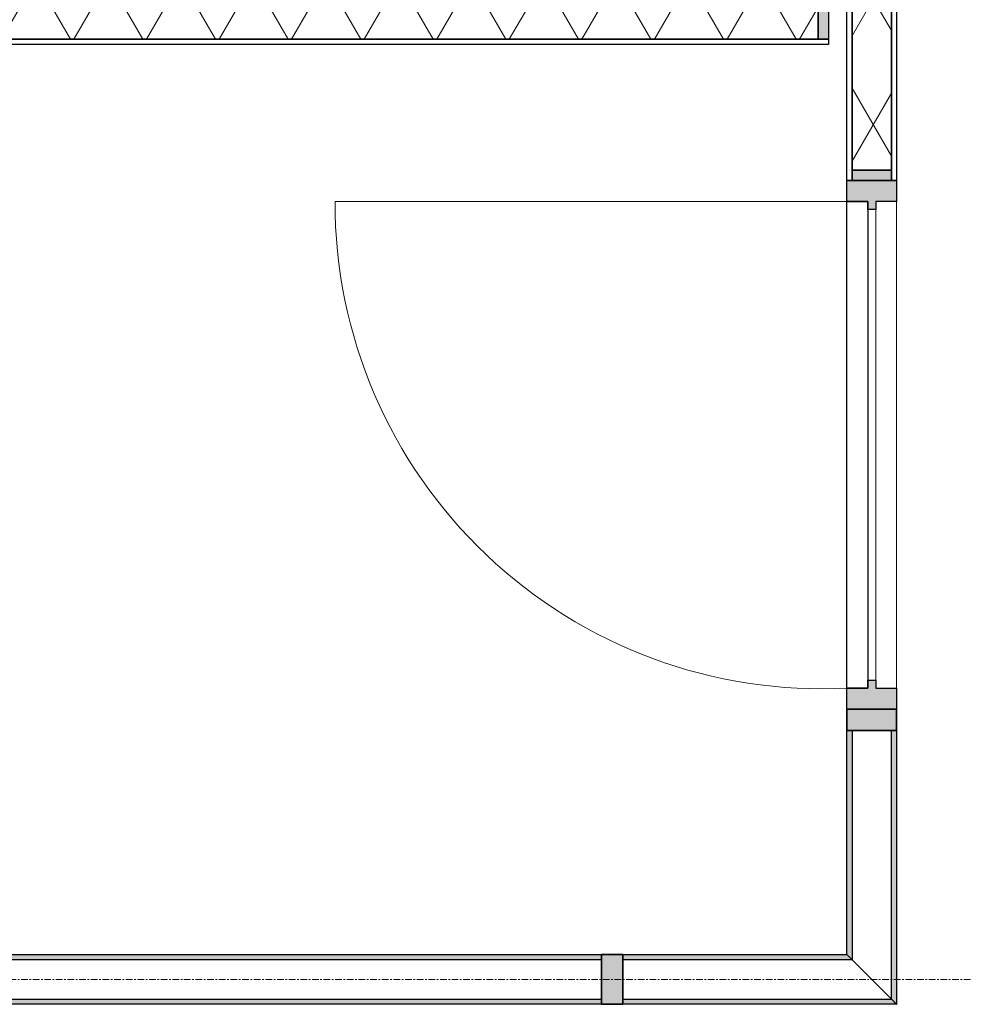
# Model space of a CAD drawing. Header units: millimetres. Extents: x 3625 to 145332, y -20577 to 83428.
# Tile 371 of 656: x 66999 to 68803, y 8281 to 10162. Entities that reach past the tile are written whole.
import ezdxf

# ---------------------------------------------------------------- set-up
doc = ezdxf.new("R2010")
doc.units = ezdxf.units.MM
doc.linetypes.add('stramien', pattern=[22.225, 12.7, -3.175, 3.175, -3.175])
for name, color, linetype, lineweight in [('A-GLAZ', 6, 'Continuous', 18), ('A-GLAZ-CWMG', 3, 'Continuous', 18), ('S-GRID', 1, 'Continuous', 18)]:
    doc.layers.add(name, color=color, linetype=linetype, lineweight=lineweight)

# ---------------------------------------------------------------- blocks, each defined once
blk = doc.blocks.new('22_KA_systeempanel_deur - staal-7815273-Plotview plafond derde Verdieping - 1 op 100')
at = {"layer": 'A-GLAZ'}
h = blk.add_hatch(color=256, dxfattribs=at)
h.paths.add_polyline_path([(-504.8, 47.5), (-504.8, -47.5), (-464.8, -47.5), (-464.8, -7.5), (-449.8, -7.5), (-449.8, 7.5), (-464.8, 7.5), (-464.8, 47.5)], flags=0)
h.paths.add_polyline_path([(464.7, 47.5), (464.7, 7.5), (449.7, 7.5), (449.7, -7.5), (464.7, -7.5), (464.7, -47.5), (504.7, -47.5), (504.7, 47.5)], flags=0)
at = {"layer": 'A-GLAZ', "lineweight": 25}
for p, q in [((-504.8, 47.5), (-464.8, 47.5)), ((-504.8, -47.5), (-504.8, 47.5)), ((-464.8, 47.5), (-464.8, 7.5)), ((464.7, 47.5), (504.7, 47.5)), ((464.7, 7.5), (464.7, 47.5)), ((504.7, 47.5), (504.7, -47.5)), ((-464.8, 7.5), (-449.8, 7.5)), ((-449.8, 7.5), (-449.8, -7.5)), ((449.7, -7.5), (449.7, 7.5)), ((449.7, 7.5), (464.7, 7.5)), ((-449.8, -7.5), (-464.8, -7.5)), ((-464.8, -7.5), (-464.8, -47.5)), ((-464.8, -47.5), (-464.8, -7.5)), ((-464.8, -7.5), (464.7, -7.5)), ((464.7, -7.5), (449.7, -7.5)), ((464.7, -47.5), (464.7, -7.5)), ((464.7, -7.5), (464.7, -47.5)), ((-464.8, -47.5), (-504.8, -47.5)), ((464.7, -47.5), (-464.8, -47.5)), ((504.7, -47.5), (464.7, -47.5))]:
    blk.add_line(p, q, dxfattribs=at)
at = {"layer": 'A-GLAZ'}
for p, q in [((464.7, 47.5), (-464.8, 47.5)), ((449.7, 7.5), (-449.8, 7.5)), ((-464.8, -47.5), (-464.8, -1025))]:
    blk.add_line(p, q, dxfattribs=at)
blk.add_arc((-463.5, -95.5), 929.5, 269.9237, 2.9578, dxfattribs=at)
blk = doc.blocks.new('22_KA_systeempanel_interline_dubbelglas_horizontaal - paneel_boven-6697876-Plotview plafond derde Verdieping - 1 op 100')
at = {"layer": 'A-GLAZ'}
for points in [[(648, 37.5), (648, 47.5), (-648, 47.5), (-648, 37.5)], [(648, -47.5), (648, -37.5), (-648, -37.5), (-648, -47.5)]]:
    blk.add_hatch(color=256, dxfattribs=at).paths.add_polyline_path(points, flags=0)
at = {"layer": 'A-GLAZ', "lineweight": 25}
for p, q in [((-648, 47.5), (648, 47.5)), ((-648, 37.5), (-648, 47.5)), ((648, 47.5), (648, 37.5)), ((648, 37.5), (-648, 37.5)), ((-648, -47.5), (-648, -37.5)), ((-648, -37.5), (648, -37.5)), ((648, -37.5), (648, -47.5)), ((648, -47.5), (-648, -47.5))]:
    blk.add_line(p, q, dxfattribs=at)
blk = doc.blocks.new('22_KA_systeempanel_interline_dubbelglas_horizontaal_hoek - paneel_boven-6696071-Plotview plafond derde Verdieping - 1 op 100')
at = {"layer": 'A-GLAZ'}
for points in [[(-237.7, 47.5), (-237.7, 37.5), (275.2, 37.5), (285.2, 47.5)], [(-237.7, -37.5), (-237.7, -47.5), (190.2, -47.5), (200.2, -37.5)]]:
    blk.add_hatch(color=256, dxfattribs=at).paths.add_polyline_path(points, flags=0)
at = {"layer": 'A-GLAZ', "lineweight": 25}
for p, q in [((-237.7, 47.5), (285.2, 47.5)), ((-237.7, 37.5), (-237.7, 47.5)), ((285.2, 47.5), (275.2, 37.5)), ((275.2, 37.5), (-237.7, 37.5)), ((-237.7, -47.5), (-237.7, -37.5)), ((-237.7, -37.5), (200.2, -37.5)), ((200.2, -37.5), (190.2, -47.5)), ((190.2, -47.5), (-237.7, -47.5))]:
    blk.add_line(p, q, dxfattribs=at)
at = {"layer": 'A-GLAZ'}
blk.add_line((275.2, 37.5), (200.2, -37.5), dxfattribs=at)
blk = doc.blocks.new('22_KA_systeempanel_dicht - staal-V53-Plotview plafond derde Verdieping - 1 op 100')
at = {"layer": 'A-GLAZ'}
h = blk.add_hatch(color=256, dxfattribs=at)
h.paths.add_polyline_path([(-307.5, -37.5), (-287.5, -37.5), (-287.5, 37.5), (-307.5, 37.5)], flags=0)
h.paths.add_polyline_path([(287.5, 37.5), (287.5, -37.5), (307.5, -37.5), (307.5, 37.5)], flags=0)
h = blk.add_hatch(dxfattribs=at)
h.set_pattern_fill('FP_179', color=256, style=0, pattern_type=2)
h.set_pattern_definition([(330, (17280.8, 41183.4), (60, 103.92305), []), (30, (17280.8, 41183.4), (-60, 103.92305), [])])
h.paths.add_polyline_path([(-287.5, -37.5), (287.5, -37.5), (287.5, 37.5), (-287.5, 37.5)], flags=0)
at = {"layer": 'A-GLAZ', "lineweight": 25}
for p, q in [((-307.5, 47.5), (307.5, 47.5)), ((-307.5, 37.5), (-307.5, 47.5)), ((307.5, 47.5), (307.5, 37.5)), ((307.5, 37.5), (-307.5, 37.5)), ((-307.5, -37.5), (-307.5, 37.5)), ((-307.5, 37.5), (-287.5, 37.5)), ((-287.5, 37.5), (287.5, 37.5)), ((-287.5, -37.5), (-287.5, 37.5)), ((-287.5, 37.5), (-287.5, -37.5)), ((287.5, 37.5), (287.5, -37.5)), ((287.5, -37.5), (287.5, 37.5)), ((287.5, 37.5), (307.5, 37.5)), ((307.5, 37.5), (307.5, -37.5)), ((-307.5, -47.5), (-307.5, -37.5)), ((-307.5, -37.5), (307.5, -37.5)), ((-287.5, -37.5), (-307.5, -37.5)), ((287.5, -37.5), (-287.5, -37.5)), ((307.5, -37.5), (287.5, -37.5)), ((307.5, -37.5), (307.5, -47.5)), ((307.5, -47.5), (-307.5, -47.5))]:
    blk.add_line(p, q, dxfattribs=at)
blk = doc.blocks.new('Rectangular Mullion - 22_interline_95x41-6692044-Plotview plafond derde Verdieping - 1 op 100')
at = {"layer": 'A-GLAZ-CWMG'}
blk.add_hatch(color=256, dxfattribs=at).paths.add_polyline_path([(20.5, -47.5), (-20.5, -47.5), (-20.5, 47.5), (20.5, 47.5)], flags=0)
at = {"layer": 'A-GLAZ-CWMG', "lineweight": 35}
for p, q in [((20.5, 47.5), (-20.5, 47.5)), ((-20.5, 47.5), (-20.5, -47.5)), ((20.5, -47.5), (20.5, 47.5)), ((-20.5, -47.5), (20.5, -47.5))]:
    blk.add_line(p, q, dxfattribs=at)
blk = doc.blocks.new('22_KA_systeempanel_interline_dubbelglas_horizontaal_hoek - paneel_boven-6697879-Plotview plafond derde Verdieping - 1 op 100')
at = {"layer": 'A-GLAZ'}
for points in [[(200.15, 37.5), (190.15, 47.5), (-237.65, 47.5), (-237.65, 37.5)], [(285.15, -47.5), (275.15, -37.5), (-237.65, -37.5), (-237.65, -47.5)]]:
    blk.add_hatch(color=256, dxfattribs=at).paths.add_polyline_path(points, flags=0)
at = {"layer": 'A-GLAZ', "lineweight": 25}
for p, q in [((-237.65, 47.5), (190.15, 47.5)), ((-237.65, 37.5), (-237.65, 47.5)), ((190.15, 47.5), (200.15, 37.5)), ((200.15, 37.5), (-237.65, 37.5)), ((-237.65, -47.5), (-237.65, -37.5)), ((-237.65, -37.5), (275.15, -37.5)), ((275.15, -37.5), (285.15, -47.5)), ((285.15, -47.5), (-237.65, -47.5))]:
    blk.add_line(p, q, dxfattribs=at)
at = {"layer": 'A-GLAZ'}
blk.add_line((200.15, 37.5), (275.15, -37.5), dxfattribs=at)
blk = doc.blocks.new('22_KA_systeempanel_dicht - staal-V54-Plotview plafond derde Verdieping - 1 op 100')
at = {"layer": 'A-GLAZ'}
h = blk.add_hatch(color=256, dxfattribs=at)
h.paths.add_polyline_path([(875.15, -37.5), (875.15, 37.5), (855.15, 37.5), (855.15, -37.5)], flags=0)
h.paths.add_polyline_path([(-875.15, -37.5), (-855.15, -37.5), (-855.15, 37.5), (-875.15, 37.5)], flags=0)
h = blk.add_hatch(dxfattribs=at)
h.set_pattern_fill('FP_181', color=256, style=0, pattern_type=2)
h.set_pattern_definition([(60, (-12783.23, -10161.71), (-103.92305, 60), []), (120, (-12783.23, -10161.71), (-103.92305, -60), [])])
h.paths.add_polyline_path([(855.15, -37.5), (855.15, 37.5), (-855.15, 37.5), (-855.15, -37.5), (611.34, -37.5)], flags=0)
at = {"layer": 'A-GLAZ', "lineweight": 25}
for p, q in [((-875.15, 47.5), (875.15, 47.5)), ((-875.15, 37.5), (-875.15, 47.5)), ((875.15, 47.5), (875.15, 37.5)), ((875.15, 37.5), (-875.15, 37.5)), ((-875.15, -37.5), (-875.15, 37.5)), ((-875.15, 37.5), (-855.15, 37.5)), ((-855.15, 37.5), (855.15, 37.5)), ((-855.15, -37.5), (-855.15, 37.5)), ((-855.15, 37.5), (-855.15, -37.5)), ((855.15, 37.5), (855.15, -37.5)), ((855.15, -37.5), (855.15, 37.5)), ((855.15, 37.5), (875.15, 37.5)), ((875.15, 37.5), (875.15, -37.5)), ((-875.15, -47.5), (-875.15, -37.5)), ((-875.15, -37.5), (875.15, -37.5)), ((-855.15, -37.5), (-875.15, -37.5)), ((855.15, -37.5), (-855.15, -37.5)), ((875.15, -37.5), (855.15, -37.5)), ((875.15, -37.5), (875.15, -47.5)), ((875.15, -47.5), (-875.15, -47.5))]:
    blk.add_line(p, q, dxfattribs=at)

msp = doc.modelspace()

# ---------------------------------------------------------------- linework, layer by layer
at = {"layer": 'S-GRID', "linetype": 'stramien'}
msp.add_line((26218.5, 8328.2), (92257.1, 8328.2), dxfattribs=at)

# ---------------------------------------------------------------- block references
at = {"layer": 'A-GLAZ'}
for name, p, rotation in [('22_KA_systeempanel_dicht - staal-V53-Plotview plafond derde Verdieping - 1 op 100', (68625.9, 10161.7), 89.9999999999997), ('22_KA_systeempanel_deur - staal-7815273-Plotview plafond derde Verdieping - 1 op 100', (68625.9, 9349.5), 269.9999999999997), ('22_KA_systeempanel_interline_dubbelglas_horizontaal_hoek - paneel_boven-6696071-Plotview plafond derde Verdieping - 1 op 100', (68625.9, 8566), 269.9999999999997)]:
    msp.add_blockref(name, p, dxfattribs=dict(at, rotation=rotation))
for name, p in [('22_KA_systeempanel_dicht - staal-V54-Plotview plafond derde Verdieping - 1 op 100', (67668.3, 10161.7)), ('22_KA_systeempanel_interline_dubbelglas_horizontaal - paneel_boven-6697876-Plotview plafond derde Verdieping - 1 op 100', (67461.6, 8328.4)), ('22_KA_systeempanel_interline_dubbelglas_horizontaal_hoek - paneel_boven-6697879-Plotview plafond derde Verdieping - 1 op 100', (68388.3, 8328.4))]:
    msp.add_blockref(name, p, dxfattribs=at)
at = {"layer": 'A-GLAZ-CWMG', "extrusion": (0, 0, -1)}
for p, rotation in [((-68625.9, 8824.2), 90.00000000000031), ((-68130.1, 8328.4), 180)]:
    msp.add_blockref('Rectangular Mullion - 22_interline_95x41-6692044-Plotview plafond derde Verdieping - 1 op 100', p, dxfattribs=dict(at, rotation=rotation))

doc.saveas('drawing.dxf')
